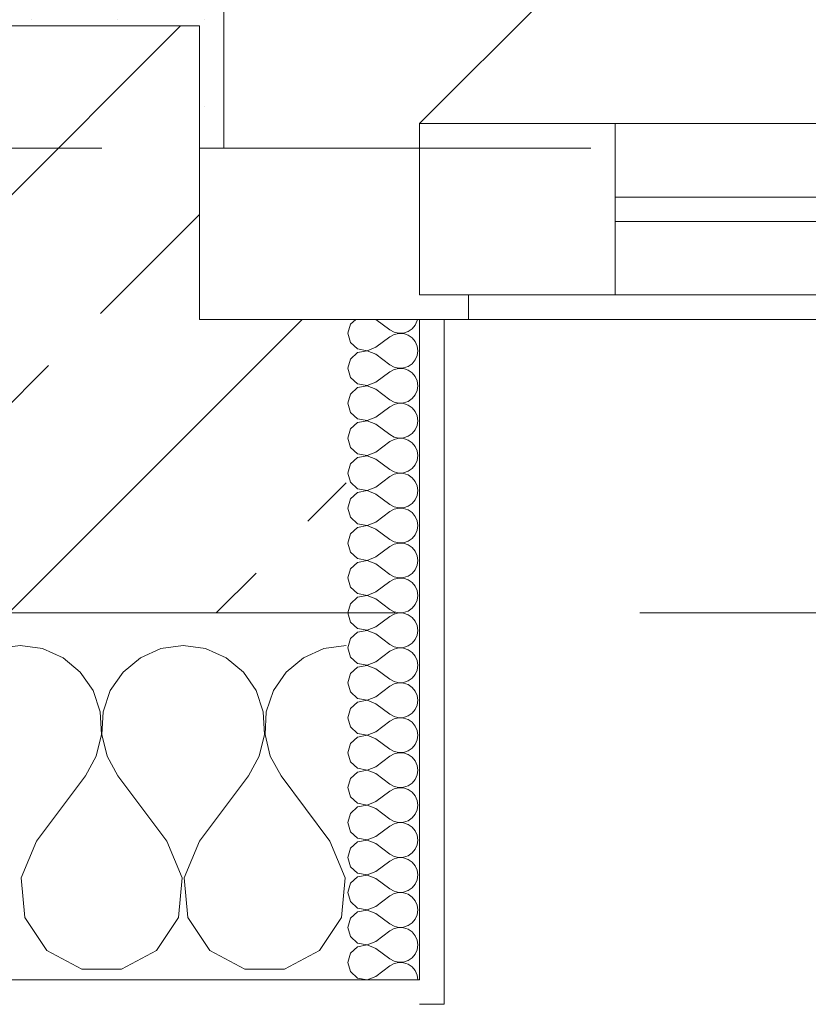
# Model space of a CAD drawing. Header units: metres. Extents: x -4 to 99, y -11 to 17.
# Tile 459 of 656: x 47.866 to 48.189, y -0.155 to 0.247. Entities that reach past the tile are written whole.
import ezdxf

# ---------------------------------------------------------------- set-up
doc = ezdxf.new("R2010")
doc.units = ezdxf.units.M
doc.header["$MEASUREMENT"] = 0
doc.linetypes.add('Strichlinie eng', pattern=[0.115, 0.075, -0.04])
doc.linetypes.add('Untersicht', pattern=[0.1, 0.075, -0.025])
for name, color, linetype in [('152 - Bemaßung_ Beschriftung.Ausbau', 7, 'Continuous'), ('603 - Struktur.Bodenplatte_ Decke Roh', 7, 'Continuous'), ('604 - Struktur.Wand Aussen', 7, 'Continuous'), ('653 - Abdeckung.TB Verkofferung', 7, 'Continuous')]:
    doc.layers.add(name, color=color, linetype=linetype)
doc.styles.add('ERSTELLTER_STIL_2', font='txt')
doc.dimstyles.new('ERSTELLTER_STIL__1', dxfattribs={"dimtxt": 0.1, "dimasz": 0.0532, "dimexe": 0.18, "dimexo": 0.0625, "dimgap": 0, "dimtad": 1, "dimzin": 0, "dimdsep": 46, "dimtxsty": 'ERSTELLTER_STIL_2', "dimblk": 'ARROWHEAD_2', "dimblk1": 'ARROWHEAD_2', "dimblk2": 'ARROWHEAD_2', "dimcen": 0.09, "dimse1": 1, "dimse2": 1, "dimclrd": 7, "dimclre": 7, "dimclrt": 7, "dimazin": 0, "dimtfac": 1, "dimtdec": 4, "dimtmove": 0, "dimatfit": 3, "dimfxl": 1, "dimtolj": 1, "dimtzin": 0, "dimarcsym": 0})
doc.dimstyles.new('ERSTELLTER_STIL__2', dxfattribs={"dimtxt": 0.1, "dimasz": 0.0532, "dimexe": 0.18, "dimexo": 0.0625, "dimgap": 0, "dimtad": 1, "dimtih": 1, "dimtoh": 1, "dimzin": 0, "dimdsep": 46, "dimtxsty": 'ERSTELLTER_STIL_2', "dimblk": 'ARROWHEAD_2', "dimblk1": 'ARROWHEAD_2', "dimblk2": 'ARROWHEAD_2', "dimcen": 0.09, "dimse1": 1, "dimse2": 1, "dimclrd": 7, "dimclre": 7, "dimclrt": 7, "dimazin": 0, "dimtfac": 1, "dimtdec": 4, "dimtmove": 0, "dimatfit": 3, "dimfxl": 1, "dimtolj": 1, "dimtzin": 0, "dimarcsym": 0})
doc.dimstyles.new('ERSTELLTER_STIL__4', dxfattribs={"dimtxt": 0.1, "dimasz": 0.0532, "dimexe": 0.18, "dimexo": 0.0625, "dimgap": 0, "dimtad": 1, "dimzin": 0, "dimdsep": 46, "dimtxsty": 'ERSTELLTER_STIL_2', "dimblk": 'ARROWHEAD_2', "dimblk1": 'ARROWHEAD_2', "dimblk2": 'ARROWHEAD_2', "dimcen": 0.09, "dimse1": 1, "dimse2": 1, "dimclrd": 7, "dimclre": 7, "dimclrt": 7, "dimazin": 0, "dimtfac": 1, "dimtdec": 4, "dimtmove": 2, "dimatfit": 3, "dimfxl": 1, "dimtolj": 1, "dimtzin": 0, "dimarcsym": 0})
pattern_1 = [(0, (0, 0), (0, 0.08660254), [0, -0.05]), (0, (0.025, 0.0433), (0, 0.08660254), [0, -0.05])]
pattern_2 = [(45, (0, 0), (-0.01767767, 0.01767767), [0, -0.025])]

# ---------------------------------------------------------------- blocks, each defined once
blk = doc.blocks.new('*X98')
at = {"layer": '604 - Struktur.Wand Aussen', "color": 7, "linetype": 'Continuous', "lineweight": 5}
for p, q in [((47.86667, -0.00833), (47.85756, -0.0096)), ((47.87578, -0.0096), (47.86667, -0.00833)), ((47.88419, -0.01331), (47.87578, -0.0096)), ((47.92422, -0.0096), (47.91581, -0.01331)), ((47.93333, -0.00833), (47.92422, -0.0096)), ((47.94244, -0.0096), (47.93333, -0.00833)), ((47.95086, -0.01331), (47.94244, -0.0096)), ((47.99089, -0.0096), (47.98248, -0.01331)), ((47.99999, -0.00833), (47.99089, -0.0096)), ((47.89127, -0.01918), (47.88419, -0.01331)), ((47.91581, -0.01331), (47.90873, -0.01918)), ((47.95794, -0.01918), (47.95086, -0.01331)), ((47.98248, -0.01331), (47.97539, -0.01918)), ((47.89648, -0.02676), (47.89127, -0.01918)), ((47.90873, -0.01918), (47.90352, -0.02676)), ((47.96315, -0.02676), (47.95794, -0.01918)), ((47.97539, -0.01918), (47.97019, -0.02676)), ((47.89942, -0.03547), (47.89648, -0.02676)), ((47.90352, -0.02676), (47.90058, -0.03547)), ((47.96609, -0.03547), (47.96315, -0.02676)), ((47.97019, -0.02676), (47.96725, -0.03547)), ((47.89987, -0.04466), (47.89942, -0.03547)), ((47.90058, -0.03547), (47.90013, -0.04466)), ((47.96653, -0.04466), (47.96609, -0.03547)), ((47.96725, -0.03547), (47.9668, -0.04466)), ((47.89778, -0.05362), (47.89987, -0.04466)), ((47.90013, -0.04466), (47.90222, -0.05362)), ((47.96445, -0.05362), (47.96653, -0.04466)), ((47.9668, -0.04466), (47.96888, -0.05362)), ((47.89333, -0.06167), (47.89778, -0.05362)), ((47.90222, -0.05362), (47.90667, -0.06167)), ((47.96, -0.06167), (47.96445, -0.05362)), ((47.96888, -0.05362), (47.97333, -0.06167)), ((47.87333, -0.08833), (47.89333, -0.06167)), ((47.92667, -0.08833), (47.90667, -0.06167)), ((47.94, -0.08833), (47.96, -0.06167)), ((47.99333, -0.08833), (47.97333, -0.06167)), ((47.87333, -0.08833), (47.86705, -0.1033)), ((47.93295, -0.1033), (47.92667, -0.08833)), ((47.94, -0.08833), (47.93371, -0.1033)), ((47.99962, -0.1033), (47.99333, -0.08833)), ((47.86705, -0.1033), (47.86858, -0.11947)), ((47.93142, -0.11947), (47.93295, -0.1033)), ((47.93371, -0.1033), (47.93525, -0.11947)), ((47.99808, -0.11947), (47.99962, -0.1033)), ((47.86858, -0.11947), (47.87757, -0.13299)), ((47.92243, -0.13299), (47.93142, -0.11947)), ((47.93525, -0.11947), (47.94424, -0.13299)), ((47.9891, -0.13299), (47.99808, -0.11947)), ((47.87757, -0.13299), (47.89188, -0.14066)), ((47.90812, -0.14066), (47.92243, -0.13299)), ((47.94424, -0.13299), (47.95855, -0.14066)), ((47.97479, -0.14066), (47.9891, -0.13299)), ((47.89188, -0.14066), (47.90812, -0.14066)), ((47.95855, -0.14066), (47.97479, -0.14066))]:
    blk.add_line(p, q, dxfattribs=at)
blk = doc.blocks.new('*X136')
at = {"layer": '604 - Struktur.Wand Aussen', "color": 7, "linetype": 'Continuous', "lineweight": 5}
for p, q in [((48.00391, 0.125), (48.00177, 0.12304)), ((48.01213, 0.125), (48.01785, 0.12071)), ((48.029, 0.12448), (48.02908, 0.125)), ((48.00177, 0.12304), (48.0007, 0.11929)), ((48.02533, 0.12004), (48.02695, 0.12116)), ((48.02695, 0.12116), (48.02821, 0.12267)), ((48.02821, 0.12267), (48.029, 0.12448)), ((48.0007, 0.11929), (48.00177, 0.11553)), ((48.01213, 0.11357), (48.01785, 0.11786)), ((48.01785, 0.12071), (48.01957, 0.11976)), ((48.01957, 0.11881), (48.01785, 0.11786)), ((48.01957, 0.11976), (48.02149, 0.11931)), ((48.02149, 0.11926), (48.01957, 0.11881)), ((48.02149, 0.11931), (48.02346, 0.11941)), ((48.02346, 0.11916), (48.02149, 0.11926)), ((48.02346, 0.11941), (48.02533, 0.12004)), ((48.02533, 0.11853), (48.02346, 0.11916)), ((48.02695, 0.11742), (48.02533, 0.11853)), ((48.02821, 0.1159), (48.02695, 0.11742)), ((48.00177, 0.11553), (48.00465, 0.1129)), ((48.00465, 0.1129), (48.00849, 0.11217)), ((48.00849, 0.11217), (48.01213, 0.11357)), ((48.029, 0.11409), (48.02821, 0.1159)), ((48.02927, 0.11214), (48.029, 0.11409)), ((48.00177, 0.10876), (48.0007, 0.105)), ((48.00465, 0.11139), (48.00177, 0.10876)), ((48.00849, 0.11211), (48.00465, 0.11139)), ((48.01213, 0.11071), (48.00849, 0.11211)), ((48.01213, 0.11071), (48.01785, 0.10643)), ((48.02821, 0.10839), (48.029, 0.11019)), ((48.029, 0.11019), (48.02927, 0.11214)), ((48.0007, 0.105), (48.00177, 0.10124)), ((48.01785, 0.10643), (48.01957, 0.10547)), ((48.01957, 0.10547), (48.02149, 0.10503)), ((48.02149, 0.10497), (48.01957, 0.10453)), ((48.02149, 0.10503), (48.02346, 0.10512)), ((48.02346, 0.10488), (48.02149, 0.10497)), ((48.02346, 0.10512), (48.02533, 0.10575)), ((48.02533, 0.10425), (48.02346, 0.10488)), ((48.02533, 0.10575), (48.02695, 0.10687)), ((48.02695, 0.10687), (48.02821, 0.10839)), ((48.00177, 0.10124), (48.00465, 0.09861)), ((48.01213, 0.09929), (48.01785, 0.10357)), ((48.01957, 0.10453), (48.01785, 0.10357)), ((48.02695, 0.10313), (48.02533, 0.10425)), ((48.02821, 0.10161), (48.02695, 0.10313)), ((48.029, 0.09981), (48.02821, 0.10161)), ((48.00465, 0.0971), (48.00177, 0.09447)), ((48.00465, 0.09861), (48.00849, 0.09789)), ((48.00849, 0.09783), (48.00465, 0.0971)), ((48.00849, 0.09789), (48.01213, 0.09929)), ((48.01213, 0.09643), (48.00849, 0.09783)), ((48.02927, 0.09786), (48.029, 0.09981)), ((48.029, 0.09591), (48.02927, 0.09786)), ((48.00177, 0.09447), (48.0007, 0.09071)), ((48.01213, 0.09643), (48.01785, 0.09214)), ((48.02533, 0.09147), (48.02695, 0.09258)), ((48.02695, 0.09258), (48.02821, 0.0941)), ((48.02821, 0.0941), (48.029, 0.09591)), ((48.0007, 0.09071), (48.00177, 0.08696)), ((48.01213, 0.085), (48.01785, 0.08929)), ((48.01785, 0.09214), (48.01957, 0.09119)), ((48.01957, 0.09024), (48.01785, 0.08929)), ((48.01957, 0.09119), (48.02149, 0.09074)), ((48.02149, 0.09069), (48.01957, 0.09024)), ((48.02149, 0.09074), (48.02346, 0.09084)), ((48.02346, 0.09059), (48.02149, 0.09069)), ((48.02346, 0.09084), (48.02533, 0.09147)), ((48.02533, 0.08996), (48.02346, 0.09059)), ((48.02695, 0.08884), (48.02533, 0.08996)), ((48.02821, 0.08733), (48.02695, 0.08884)), ((48.00177, 0.08696), (48.00465, 0.08433)), ((48.00849, 0.0836), (48.01213, 0.085)), ((48.029, 0.08552), (48.02821, 0.08733)), ((48.02927, 0.08357), (48.029, 0.08552)), ((48.00465, 0.08282), (48.00177, 0.08018)), ((48.00465, 0.08433), (48.00849, 0.0836)), ((48.00849, 0.08354), (48.00465, 0.08282)), ((48.01213, 0.08214), (48.00849, 0.08354)), ((48.01213, 0.08214), (48.01785, 0.07786)), ((48.02821, 0.07982), (48.029, 0.08162)), ((48.029, 0.08162), (48.02927, 0.08357)), ((48.00177, 0.08018), (48.0007, 0.07643)), ((48.01785, 0.07786), (48.01957, 0.0769)), ((48.01957, 0.0769), (48.02149, 0.07646)), ((48.02149, 0.07646), (48.02346, 0.07655)), ((48.02346, 0.07655), (48.02533, 0.07718)), ((48.02533, 0.07718), (48.02695, 0.0783)), ((48.02695, 0.0783), (48.02821, 0.07982)), ((48.0007, 0.07643), (48.00177, 0.07267)), ((48.00177, 0.07267), (48.00465, 0.07004)), ((48.01213, 0.07071), (48.01785, 0.075)), ((48.01957, 0.07595), (48.01785, 0.075)), ((48.02149, 0.0764), (48.01957, 0.07595)), ((48.02346, 0.0763), (48.02149, 0.0764)), ((48.02533, 0.07567), (48.02346, 0.0763)), ((48.02695, 0.07456), (48.02533, 0.07567)), ((48.02821, 0.07304), (48.02695, 0.07456)), ((48.029, 0.07124), (48.02821, 0.07304)), ((48.00465, 0.06853), (48.00177, 0.0659)), ((48.00465, 0.07004), (48.00849, 0.06931)), ((48.00849, 0.06926), (48.00465, 0.06853)), ((48.00849, 0.06931), (48.01213, 0.07071)), ((48.01213, 0.06786), (48.00849, 0.06926)), ((48.02927, 0.06929), (48.029, 0.07124)), ((48.029, 0.06733), (48.02927, 0.06929)), ((48.00177, 0.0659), (48.0007, 0.06214)), ((48.01213, 0.06786), (48.01785, 0.06357)), ((48.02695, 0.06401), (48.02821, 0.06553)), ((48.02821, 0.06553), (48.029, 0.06733)), ((48.0007, 0.06214), (48.00177, 0.05839)), ((48.01213, 0.05643), (48.01785, 0.06071)), ((48.01785, 0.06357), (48.01957, 0.06262)), ((48.01957, 0.06167), (48.01785, 0.06071)), ((48.01957, 0.06262), (48.02149, 0.06217)), ((48.02149, 0.06211), (48.01957, 0.06167)), ((48.02149, 0.06217), (48.02346, 0.06227)), ((48.02346, 0.06202), (48.02149, 0.06211)), ((48.02346, 0.06227), (48.02533, 0.0629)), ((48.02533, 0.06139), (48.02346, 0.06202)), ((48.02533, 0.0629), (48.02695, 0.06401)), ((48.02695, 0.06027), (48.02533, 0.06139)), ((48.00177, 0.05839), (48.00465, 0.05575)), ((48.00849, 0.05503), (48.01213, 0.05643)), ((48.02821, 0.05876), (48.02695, 0.06027)), ((48.029, 0.05695), (48.02821, 0.05876)), ((48.02927, 0.055), (48.029, 0.05695)), ((48.00465, 0.05425), (48.00177, 0.05161)), ((48.00465, 0.05575), (48.00849, 0.05503)), ((48.00849, 0.05497), (48.00465, 0.05425)), ((48.01213, 0.05357), (48.00849, 0.05497)), ((48.01213, 0.05357), (48.01785, 0.04929)), ((48.02821, 0.05124), (48.029, 0.05305)), ((48.029, 0.05305), (48.02927, 0.055)), ((48.00177, 0.05161), (48.0007, 0.04786)), ((48.01785, 0.04929), (48.01957, 0.04833)), ((48.01957, 0.04833), (48.02149, 0.04789)), ((48.02346, 0.04798), (48.02533, 0.04861)), ((48.02533, 0.04861), (48.02695, 0.04973)), ((48.02695, 0.04973), (48.02821, 0.05124)), ((48.0007, 0.04786), (48.00177, 0.0441)), ((48.01213, 0.04214), (48.01785, 0.04643)), ((48.01957, 0.04738), (48.01785, 0.04643)), ((48.02149, 0.04783), (48.01957, 0.04738)), ((48.02149, 0.04789), (48.02346, 0.04798)), ((48.02346, 0.04773), (48.02149, 0.04783)), ((48.02533, 0.0471), (48.02346, 0.04773)), ((48.02695, 0.04599), (48.02533, 0.0471)), ((48.02821, 0.04447), (48.02695, 0.04599)), ((48.029, 0.04267), (48.02821, 0.04447)), ((48.00177, 0.0441), (48.00465, 0.04147)), ((48.00465, 0.04147), (48.00849, 0.04074)), ((48.00849, 0.04069), (48.00465, 0.03996)), ((48.00849, 0.04074), (48.01213, 0.04214)), ((48.01213, 0.03929), (48.00849, 0.04069)), ((48.02927, 0.04071), (48.029, 0.04267)), ((48.029, 0.03876), (48.02927, 0.04071)), ((48.00177, 0.03733), (48.0007, 0.03357)), ((48.00465, 0.03996), (48.00177, 0.03733)), ((48.01213, 0.03929), (48.01785, 0.035)), ((48.02695, 0.03544), (48.02821, 0.03696)), ((48.02821, 0.03696), (48.029, 0.03876)), ((48.0007, 0.03357), (48.00177, 0.02982)), ((48.01785, 0.035), (48.01957, 0.03405)), ((48.01957, 0.0331), (48.01785, 0.03214)), ((48.01957, 0.03405), (48.02149, 0.0336)), ((48.02149, 0.03354), (48.01957, 0.0331)), ((48.02149, 0.0336), (48.02346, 0.0337)), ((48.02346, 0.03345), (48.02149, 0.03354)), ((48.02346, 0.0337), (48.02533, 0.03433)), ((48.02533, 0.03282), (48.02346, 0.03345)), ((48.02533, 0.03433), (48.02695, 0.03544)), ((48.02695, 0.0317), (48.02533, 0.03282)), ((48.00177, 0.02982), (48.00465, 0.02718)), ((48.01213, 0.02786), (48.01785, 0.03214)), ((48.02821, 0.03018), (48.02695, 0.0317)), ((48.029, 0.02838), (48.02821, 0.03018)), ((48.02927, 0.02643), (48.029, 0.02838)), ((48.00465, 0.02567), (48.00177, 0.02304)), ((48.00465, 0.02718), (48.00849, 0.02646)), ((48.00849, 0.0264), (48.00465, 0.02567)), ((48.00849, 0.02646), (48.01213, 0.02786)), ((48.01213, 0.025), (48.00849, 0.0264)), ((48.01213, 0.025), (48.01785, 0.02071)), ((48.02821, 0.02267), (48.029, 0.02448)), ((48.029, 0.02448), (48.02927, 0.02643)), ((48.00177, 0.02304), (48.0007, 0.01929)), ((48.01785, 0.02071), (48.01957, 0.01976)), ((48.02533, 0.02004), (48.02695, 0.02116)), ((48.02695, 0.02116), (48.02821, 0.02267)), ((48.0007, 0.01929), (48.00177, 0.01553)), ((48.01213, 0.01357), (48.01785, 0.01786)), ((48.01957, 0.01881), (48.01785, 0.01786)), ((48.01957, 0.01976), (48.02149, 0.01931)), ((48.02149, 0.01926), (48.01957, 0.01881)), ((48.02149, 0.01931), (48.02346, 0.01941)), ((48.02346, 0.01916), (48.02149, 0.01926)), ((48.02346, 0.01941), (48.02533, 0.02004)), ((48.02533, 0.01853), (48.02346, 0.01916)), ((48.02695, 0.01742), (48.02533, 0.01853)), ((48.02821, 0.0159), (48.02695, 0.01742)), ((48.00177, 0.01553), (48.00465, 0.0129)), ((48.00465, 0.0129), (48.00849, 0.01217)), ((48.00849, 0.01211), (48.00465, 0.01139)), ((48.00849, 0.01217), (48.01213, 0.01357)), ((48.01213, 0.01071), (48.00849, 0.01211)), ((48.029, 0.01409), (48.02821, 0.0159)), ((48.02927, 0.01214), (48.029, 0.01409)), ((48.029, 0.01019), (48.02927, 0.01214)), ((48.00177, 0.00876), (48.0007, 0.005)), ((48.00465, 0.01139), (48.00177, 0.00876)), ((48.01213, 0.01071), (48.01785, 0.00643)), ((48.02695, 0.00687), (48.02821, 0.00839)), ((48.02821, 0.00839), (48.029, 0.01019)), ((48.0007, 0.005), (48.00177, 0.00124)), ((48.01785, 0.00643), (48.01957, 0.00547)), ((48.01957, 0.00453), (48.01785, 0.00357)), ((48.01957, 0.00547), (48.02149, 0.00503)), ((48.02149, 0.00497), (48.01957, 0.00453)), ((48.02149, 0.00503), (48.02346, 0.00512)), ((48.02346, 0.00488), (48.02149, 0.00497)), ((48.02346, 0.00512), (48.02533, 0.00575)), ((48.02533, 0.00425), (48.02346, 0.00488)), ((48.02533, 0.00575), (48.02695, 0.00687)), ((48.02695, 0.00313), (48.02533, 0.00425)), ((48.00177, 0.00124), (48.00465, -0.00139)), ((48.01213, -0.00071), (48.01785, 0.00357)), ((48.02821, 0.00161), (48.02695, 0.00313)), ((48.029, -0.00019), (48.02821, 0.00161)), ((48.00465, -0.0029), (48.00177, -0.00553)), ((48.00465, -0.00139), (48.00849, -0.00211)), ((48.00849, -0.00217), (48.00465, -0.0029)), ((48.00849, -0.00211), (48.01213, -0.00071)), ((48.01213, -0.00357), (48.00849, -0.00217)), ((48.01213, -0.00357), (48.01785, -0.00786)), ((48.02927, -0.00214), (48.029, -0.00019)), ((48.029, -0.00409), (48.02927, -0.00214)), ((48.00177, -0.00553), (48.0007, -0.00929)), ((48.01785, -0.00786), (48.01957, -0.00881)), ((48.02533, -0.00853), (48.02695, -0.00742)), ((48.02695, -0.00742), (48.02821, -0.0059)), ((48.02821, -0.0059), (48.029, -0.00409)), ((48.0007, -0.00929), (48.00177, -0.01304)), ((48.01213, -0.015), (48.01785, -0.01071)), ((48.01957, -0.00976), (48.01785, -0.01071)), ((48.01957, -0.00881), (48.02149, -0.00926)), ((48.02149, -0.00931), (48.01957, -0.00976)), ((48.02149, -0.00926), (48.02346, -0.00916)), ((48.02346, -0.00941), (48.02149, -0.00931)), ((48.02346, -0.00916), (48.02533, -0.00853)), ((48.02533, -0.01004), (48.02346, -0.00941)), ((48.02695, -0.01116), (48.02533, -0.01004)), ((48.02821, -0.01267), (48.02695, -0.01116)), ((48.00177, -0.01304), (48.00465, -0.01567)), ((48.00465, -0.01567), (48.00849, -0.0164)), ((48.00849, -0.0164), (48.01213, -0.015)), ((48.029, -0.01448), (48.02821, -0.01267)), ((48.02927, -0.01643), (48.029, -0.01448)), ((48.00177, -0.01982), (48.0007, -0.02357)), ((48.00465, -0.01718), (48.00177, -0.01982)), ((48.00849, -0.01646), (48.00465, -0.01718)), ((48.01213, -0.01786), (48.00849, -0.01646)), ((48.01213, -0.01786), (48.01785, -0.02214)), ((48.02821, -0.02018), (48.029, -0.01838)), ((48.029, -0.01838), (48.02927, -0.01643)), ((48.0007, -0.02357), (48.00177, -0.02733)), ((48.01785, -0.02214), (48.01957, -0.0231)), ((48.01957, -0.02405), (48.01785, -0.025)), ((48.01957, -0.0231), (48.02149, -0.02354)), ((48.02149, -0.0236), (48.01957, -0.02405)), ((48.02149, -0.02354), (48.02346, -0.02345)), ((48.02346, -0.0237), (48.02149, -0.0236)), ((48.02346, -0.02345), (48.02533, -0.02282)), ((48.02533, -0.02433), (48.02346, -0.0237)), ((48.02533, -0.02282), (48.02695, -0.0217)), ((48.02695, -0.0217), (48.02821, -0.02018)), ((48.00177, -0.02733), (48.00465, -0.02996)), ((48.01213, -0.02929), (48.01785, -0.025)), ((48.02695, -0.02544), (48.02533, -0.02433)), ((48.02821, -0.02696), (48.02695, -0.02544)), ((48.029, -0.02876), (48.02821, -0.02696)), ((48.00465, -0.03147), (48.00177, -0.0341)), ((48.00465, -0.02996), (48.00849, -0.03069)), ((48.00849, -0.03074), (48.00465, -0.03147)), ((48.00849, -0.03069), (48.01213, -0.02929)), ((48.01213, -0.03214), (48.00849, -0.03074)), ((48.01213, -0.03214), (48.01785, -0.03643)), ((48.02927, -0.03071), (48.029, -0.02876)), ((48.029, -0.03267), (48.02927, -0.03071)), ((48.00177, -0.0341), (48.0007, -0.03786)), ((48.02533, -0.0371), (48.02695, -0.03599)), ((48.02695, -0.03599), (48.02821, -0.03447)), ((48.02821, -0.03447), (48.029, -0.03267)), ((48.0007, -0.03786), (48.00177, -0.04161)), ((48.01213, -0.04357), (48.01785, -0.03929)), ((48.01785, -0.03643), (48.01957, -0.03738)), ((48.01957, -0.03833), (48.01785, -0.03929)), ((48.01957, -0.03738), (48.02149, -0.03783)), ((48.02149, -0.03789), (48.01957, -0.03833)), ((48.02149, -0.03783), (48.02346, -0.03773)), ((48.02346, -0.03798), (48.02149, -0.03789)), ((48.02346, -0.03773), (48.02533, -0.0371)), ((48.02533, -0.03861), (48.02346, -0.03798)), ((48.02695, -0.03973), (48.02533, -0.03861)), ((48.02821, -0.04124), (48.02695, -0.03973)), ((48.00177, -0.04161), (48.00465, -0.04425)), ((48.00465, -0.04425), (48.00849, -0.04497)), ((48.00849, -0.04497), (48.01213, -0.04357)), ((48.029, -0.04305), (48.02821, -0.04124)), ((48.02927, -0.045), (48.029, -0.04305)), ((48.00465, -0.04575), (48.00177, -0.04839)), ((48.00849, -0.04503), (48.00465, -0.04575)), ((48.01213, -0.04643), (48.00849, -0.04503)), ((48.01213, -0.04643), (48.01785, -0.05071)), ((48.02821, -0.04876), (48.029, -0.04695)), ((48.029, -0.04695), (48.02927, -0.045)), ((48.00177, -0.04839), (48.0007, -0.05214)), ((48.0007, -0.05214), (48.00177, -0.0559)), ((48.01785, -0.05071), (48.01957, -0.05167)), ((48.01957, -0.05167), (48.02149, -0.05211)), ((48.02149, -0.05217), (48.01957, -0.05262)), ((48.02149, -0.05211), (48.02346, -0.05202)), ((48.02346, -0.05227), (48.02149, -0.05217)), ((48.02346, -0.05202), (48.02533, -0.05139)), ((48.02533, -0.0529), (48.02346, -0.05227)), ((48.02533, -0.05139), (48.02695, -0.05027)), ((48.02695, -0.05027), (48.02821, -0.04876)), ((48.00177, -0.0559), (48.00465, -0.05853)), ((48.01213, -0.05786), (48.01785, -0.05357)), ((48.01957, -0.05262), (48.01785, -0.05357)), ((48.02695, -0.05401), (48.02533, -0.0529)), ((48.02821, -0.05553), (48.02695, -0.05401)), ((48.029, -0.05733), (48.02821, -0.05553)), ((48.00465, -0.06004), (48.00177, -0.06267)), ((48.00465, -0.05853), (48.00849, -0.05926)), ((48.00849, -0.05931), (48.00465, -0.06004)), ((48.00849, -0.05926), (48.01213, -0.05786)), ((48.01213, -0.06071), (48.00849, -0.05931)), ((48.02927, -0.05929), (48.029, -0.05733)), ((48.029, -0.06124), (48.02927, -0.05929)), ((48.00177, -0.06267), (48.0007, -0.06643)), ((48.01213, -0.06071), (48.01785, -0.065)), ((48.02695, -0.06456), (48.02821, -0.06304)), ((48.02821, -0.06304), (48.029, -0.06124)), ((48.0007, -0.06643), (48.00177, -0.07018)), ((48.01213, -0.07214), (48.01785, -0.06786)), ((48.01785, -0.065), (48.01957, -0.06595)), ((48.01957, -0.0669), (48.01785, -0.06786)), ((48.01957, -0.06595), (48.02149, -0.0664)), ((48.02149, -0.06646), (48.01957, -0.0669)), ((48.02149, -0.0664), (48.02346, -0.0663)), ((48.02346, -0.06655), (48.02149, -0.06646)), ((48.02346, -0.0663), (48.02533, -0.06567)), ((48.02533, -0.06718), (48.02346, -0.06655)), ((48.02533, -0.06567), (48.02695, -0.06456)), ((48.02695, -0.0683), (48.02533, -0.06718)), ((48.02821, -0.06982), (48.02695, -0.0683)), ((48.00177, -0.07018), (48.00465, -0.07282)), ((48.00849, -0.07354), (48.01213, -0.07214)), ((48.029, -0.07162), (48.02821, -0.06982)), ((48.02927, -0.07357), (48.029, -0.07162)), ((48.00465, -0.07433), (48.00177, -0.07696)), ((48.00465, -0.07282), (48.00849, -0.07354)), ((48.00849, -0.0736), (48.00465, -0.07433)), ((48.01213, -0.075), (48.00849, -0.0736)), ((48.01213, -0.075), (48.01785, -0.07929)), ((48.02821, -0.07733), (48.029, -0.07552)), ((48.029, -0.07552), (48.02927, -0.07357)), ((48.00177, -0.07696), (48.0007, -0.08071)), ((48.01785, -0.07929), (48.01957, -0.08024)), ((48.01957, -0.08024), (48.02149, -0.08069)), ((48.02346, -0.08059), (48.02533, -0.07996)), ((48.02533, -0.07996), (48.02695, -0.07884)), ((48.02695, -0.07884), (48.02821, -0.07733)), ((48.0007, -0.08071), (48.00177, -0.08447)), ((48.00177, -0.08447), (48.00465, -0.0871)), ((48.01213, -0.08643), (48.01785, -0.08214)), ((48.01957, -0.08119), (48.01785, -0.08214)), ((48.02149, -0.08074), (48.01957, -0.08119)), ((48.02149, -0.08069), (48.02346, -0.08059)), ((48.02346, -0.08084), (48.02149, -0.08074)), ((48.02533, -0.08147), (48.02346, -0.08084)), ((48.02695, -0.08258), (48.02533, -0.08147)), ((48.02821, -0.0841), (48.02695, -0.08258)), ((48.029, -0.08591), (48.02821, -0.0841)), ((48.00465, -0.0871), (48.00849, -0.08783)), ((48.00849, -0.08789), (48.00465, -0.08861)), ((48.00849, -0.08783), (48.01213, -0.08643)), ((48.01213, -0.08929), (48.00849, -0.08789)), ((48.02927, -0.08786), (48.029, -0.08591)), ((48.029, -0.08981), (48.02927, -0.08786)), ((48.00177, -0.09124), (48.0007, -0.095)), ((48.00465, -0.08861), (48.00177, -0.09124)), ((48.01213, -0.08929), (48.01785, -0.09357)), ((48.02695, -0.09313), (48.02821, -0.09161)), ((48.02821, -0.09161), (48.029, -0.08981)), ((48.0007, -0.095), (48.00177, -0.09876)), ((48.01213, -0.10071), (48.01785, -0.09643)), ((48.01785, -0.09357), (48.01957, -0.09453)), ((48.01957, -0.09547), (48.01785, -0.09643)), ((48.01957, -0.09453), (48.02149, -0.09497)), ((48.02149, -0.09503), (48.01957, -0.09547)), ((48.02149, -0.09497), (48.02346, -0.09488)), ((48.02346, -0.09512), (48.02149, -0.09503)), ((48.02346, -0.09488), (48.02533, -0.09425)), ((48.02533, -0.09575), (48.02346, -0.09512)), ((48.02533, -0.09425), (48.02695, -0.09313)), ((48.02695, -0.09687), (48.02533, -0.09575)), ((48.00177, -0.09876), (48.00465, -0.10139)), ((48.02821, -0.09839), (48.02695, -0.09687)), ((48.029, -0.10019), (48.02821, -0.09839)), ((48.02927, -0.10214), (48.029, -0.10019)), ((48.00465, -0.1029), (48.00177, -0.10553)), ((48.00465, -0.10139), (48.00849, -0.10211)), ((48.00849, -0.10217), (48.00465, -0.1029)), ((48.00849, -0.10211), (48.01213, -0.10071)), ((48.01213, -0.10357), (48.00849, -0.10217)), ((48.01213, -0.10357), (48.01785, -0.10786)), ((48.02821, -0.1059), (48.029, -0.10409)), ((48.029, -0.10409), (48.02927, -0.10214)), ((48.00177, -0.10553), (48.0007, -0.10929)), ((48.01785, -0.10786), (48.01957, -0.10881)), ((48.02346, -0.10916), (48.02533, -0.10853)), ((48.02533, -0.10853), (48.02695, -0.10742)), ((48.02695, -0.10742), (48.02821, -0.1059)), ((48.0007, -0.10929), (48.00177, -0.11304)), ((48.01213, -0.115), (48.01785, -0.11071)), ((48.01957, -0.10976), (48.01785, -0.11071)), ((48.01957, -0.10881), (48.02149, -0.10926)), ((48.02149, -0.10931), (48.01957, -0.10976)), ((48.02149, -0.10926), (48.02346, -0.10916)), ((48.02346, -0.10941), (48.02149, -0.10931)), ((48.02533, -0.11004), (48.02346, -0.10941)), ((48.02695, -0.11116), (48.02533, -0.11004)), ((48.02821, -0.11267), (48.02695, -0.11116)), ((48.029, -0.11448), (48.02821, -0.11267)), ((48.00177, -0.11304), (48.00465, -0.11567)), ((48.00465, -0.11567), (48.00849, -0.1164)), ((48.00849, -0.11646), (48.00465, -0.11718)), ((48.00849, -0.1164), (48.01213, -0.115)), ((48.01213, -0.11786), (48.00849, -0.11646)), ((48.02927, -0.11643), (48.029, -0.11448)), ((48.029, -0.11838), (48.02927, -0.11643)), ((48.00177, -0.11982), (48.0007, -0.12357)), ((48.00465, -0.11718), (48.00177, -0.11982)), ((48.01213, -0.11786), (48.01785, -0.12214)), ((48.02695, -0.1217), (48.02821, -0.12018)), ((48.02821, -0.12018), (48.029, -0.11838)), ((48.0007, -0.12357), (48.00177, -0.12733)), ((48.01785, -0.12214), (48.01957, -0.1231)), ((48.01957, -0.12405), (48.01785, -0.125)), ((48.01957, -0.1231), (48.02149, -0.12354)), ((48.02149, -0.1236), (48.01957, -0.12405)), ((48.02149, -0.12354), (48.02346, -0.12345)), ((48.02346, -0.1237), (48.02149, -0.1236)), ((48.02346, -0.12345), (48.02533, -0.12282)), ((48.02533, -0.12433), (48.02346, -0.1237)), ((48.02533, -0.12282), (48.02695, -0.1217)), ((48.02695, -0.12544), (48.02533, -0.12433)), ((48.00177, -0.12733), (48.00465, -0.12996)), ((48.01213, -0.12929), (48.01785, -0.125)), ((48.02821, -0.12696), (48.02695, -0.12544)), ((48.029, -0.12876), (48.02821, -0.12696)), ((48.02927, -0.13071), (48.029, -0.12876)), ((48.00465, -0.13147), (48.00177, -0.1341)), ((48.00465, -0.12996), (48.00849, -0.13069)), ((48.00849, -0.13074), (48.00465, -0.13147)), ((48.00849, -0.13069), (48.01213, -0.12929)), ((48.01213, -0.13214), (48.00849, -0.13074)), ((48.01213, -0.13214), (48.01785, -0.13643)), ((48.02821, -0.13447), (48.029, -0.13267)), ((48.029, -0.13267), (48.02927, -0.13071)), ((48.00177, -0.1341), (48.0007, -0.13786)), ((48.01785, -0.13643), (48.01957, -0.13738)), ((48.02533, -0.1371), (48.02695, -0.13599)), ((48.02695, -0.13599), (48.02821, -0.13447)), ((48.0007, -0.13786), (48.00177, -0.14161)), ((48.01213, -0.14357), (48.01785, -0.13929)), ((48.01957, -0.13833), (48.01785, -0.13929)), ((48.01957, -0.13738), (48.02149, -0.13783)), ((48.02149, -0.13789), (48.01957, -0.13833)), ((48.02149, -0.13783), (48.02346, -0.13773)), ((48.02346, -0.13798), (48.02149, -0.13789)), ((48.02346, -0.13773), (48.02533, -0.1371)), ((48.02533, -0.13861), (48.02346, -0.13798)), ((48.02695, -0.13973), (48.02533, -0.13861)), ((48.02821, -0.14124), (48.02695, -0.13973)), ((48.00177, -0.14161), (48.00465, -0.14425)), ((48.00465, -0.14425), (48.00849, -0.14497)), ((48.00849, -0.14497), (48.01213, -0.14357)), ((48.029, -0.14305), (48.02821, -0.14124)), ((48.02927, -0.145), (48.029, -0.14305))]:
    blk.add_line(p, q, dxfattribs=at)
blk = doc.blocks.new('*D363')
at = {"layer": '152 - Bemaßung_ Beschriftung.Ausbau', "color": 7, "linetype": 'Continuous', "lineweight": 5}
for p, q in [((-1.675, 0.005), (-1.675, 0.245)), ((-1.71, 0.02521), (-1.64, -0.01521)), ((-1.6225, 0.005), (-1.7275, 0.005)), ((-1.675, -0.145), (-1.675, 0.005)), ((-1.71, -0.12479), (-1.64, -0.16521)), ((-1.6225, -0.145), (-1.7275, -0.145)), ((-1.675, -0.17923), (-1.675, -0.145))]:
    blk.add_line(p, q, dxfattribs=at)
at = {"layer": '152 - Bemaßung_ Beschriftung.Ausbau', "color": 7, "lineweight": 5, "insert": (-1.68664, -0.14589), "char_height": 0.1, "attachment_point": 7, "rotation": 90, "style": 'ERSTELLTER_STIL_2'}
blk.add_mtext('\\A1;{\\pql;\\fArial|b0|i0|c0|p38;15}', dxfattribs=at)
blk = doc.blocks.new('ARROWHEAD_2')
at = {"color": 0, "linetype": 'Continuous', "lineweight": 0}
for p, q in [((-0.3781, -0.655), (0.3781, 0.655)), ((0, 0), (-1, 0))]:
    blk.add_line(p, q, dxfattribs=at)
blk = doc.blocks.new('*D364')
at = {"layer": '152 - Bemaßung_ Beschriftung.Ausbau', "color": 7, "linetype": 'Continuous', "lineweight": 5}
blk.add_line((-1.71, 0.02521), (-1.64, -0.01521), dxfattribs=at)
blk = doc.blocks.new('*D369')
at = {"layer": '152 - Bemaßung_ Beschriftung.Ausbau', "color": 7, "linetype": 'Continuous', "lineweight": 5}
for p, q in [((-2.175, 0.005), (-2.175, 0.245)), ((-2.21, 0.02521), (-2.14, -0.01521)), ((-2.1225, 0.005), (-2.2275, 0.005)), ((-2.175, -0.145), (-2.175, 0.005)), ((-2.21, -0.12479), (-2.14, -0.16521)), ((-2.1225, -0.145), (-2.2275, -0.145)), ((-2.175, -0.17923), (-2.175, -0.145))]:
    blk.add_line(p, q, dxfattribs=at)
at = {"layer": '152 - Bemaßung_ Beschriftung.Ausbau', "color": 7, "lineweight": 5, "insert": (-2.1845, -0.14511), "char_height": 0.1, "attachment_point": 7, "rotation": 90, "style": 'ERSTELLTER_STIL_2'}
blk.add_mtext('\\A1;{\\pql;\\fArial|b0|i0|c0|p38;15}', dxfattribs=at)
blk = doc.blocks.new('*D370')
at = {"layer": '152 - Bemaßung_ Beschriftung.Ausbau', "color": 7, "linetype": 'Continuous', "lineweight": 5}
for p, q in [((-2.21, 0.27019), (-2.14, 0.22978)), ((-2.14, 0.22479), (-2.21, 0.26521)), ((-2.1225, 0.245), (-2.2275, 0.245)), ((-2.175, 0.005), (-2.175, 0.245)), ((-2.21, 0.02521), (-2.14, -0.01521))]:
    blk.add_line(p, q, dxfattribs=at)
at = {"layer": '152 - Bemaßung_ Beschriftung.Ausbau', "color": 7, "lineweight": 5, "insert": (-2.195, 0.04911), "char_height": 0.1, "attachment_point": 7, "rotation": 90, "style": 'ERSTELLTER_STIL_2'}
blk.add_mtext('\\A1;{\\pql;\\fArial|b0|i0|c0|p38;24}', dxfattribs=at)
blk = doc.blocks.new('*D412')
at = {"layer": '152 - Bemaßung_ Beschriftung.Ausbau', "color": 7, "linetype": 'Continuous', "lineweight": 5}
for p, q in [((46.78, -4.1125), (46.78, -4.0075)), ((47.93999, -4.1125), (47.93999, -4.0075)), ((46.80021, -4.025), (46.75979, -4.095)), ((47.9602, -4.025), (47.91978, -4.095)), ((46.78, -4.06), (47.93999, -4.06))]:
    blk.add_line(p, q, dxfattribs=at)
at = {"layer": '152 - Bemaßung_ Beschriftung.Ausbau', "color": 7, "lineweight": 5, "insert": (47.22697, -4.04), "char_height": 0.1, "attachment_point": 7, "style": 'ERSTELLTER_STIL_2'}
blk.add_mtext('\\A1;{\\pql;\\fArial|b0|i0|c0|p38;1,16}', dxfattribs=at)
blk = doc.blocks.new('*D413')
at = {"layer": '152 - Bemaßung_ Beschriftung.Ausbau', "color": 7, "linetype": 'Continuous', "lineweight": 5}
for p, q in [((47.93999, -4.1125), (47.93999, -4.0075)), ((50.33999, -4.1125), (50.33999, -4.0075)), ((47.9602, -4.025), (47.91978, -4.095)), ((50.3602, -4.025), (50.31978, -4.095)), ((47.93999, -4.06), (50.33999, -4.06))]:
    blk.add_line(p, q, dxfattribs=at)
at = {"layer": '152 - Bemaßung_ Beschriftung.Ausbau', "color": 7, "lineweight": 5, "char_height": 0.1, "attachment_point": 7, "style": 'ERSTELLTER_STIL_2'}
for s, insert in [('\\A1;{\\pql;\\fArial|b0|i0|c0|p38;2,40}', (49.00696, -4.04)), ('\\A1;{\\pql;\\fArial|b0|i0|c0|p38;2,01}', (49.00696, -4.18))]:
    blk.add_mtext(s, dxfattribs=dict(at, insert=insert))
blk = doc.blocks.new('*D447')
at = {"layer": '152 - Bemaßung_ Beschriftung.Ausbau', "color": 7, "linetype": 'Continuous', "lineweight": 5}
for p, q in [((47.56749, -4.6125), (47.56749, -4.5075)), ((50.85, -4.6125), (50.85, -4.5075)), ((47.5877, -4.525), (47.54728, -4.595)), ((50.87021, -4.525), (50.82979, -4.595)), ((47.56749, -4.56), (50.85, -4.56))]:
    blk.add_line(p, q, dxfattribs=at)
at = {"layer": '152 - Bemaßung_ Beschriftung.Ausbau', "color": 7, "lineweight": 5, "char_height": 0.1, "attachment_point": 7, "style": 'ERSTELLTER_STIL_2'}
for s, insert in [('\\A1;{\\pql;\\fArial|b0|i0|c0|p38;16\\fArial|b0|i0|c0|p38;\\A1{\\H.66x;\\S75^  ;}}', (47.58772, -4.54165)), ('\\A1;{\\pql;\\fArial|b0|i0|c0|p38;3,28\\fArial|b0|i0|c0|p38;\\A1{\\H.66x;\\S25^  ;}}', (49.07572, -4.55941)), ('\\A1;{\\pql;\\fArial|b0|i0|c0|p38;17}', (50.678, -4.54))]:
    blk.add_mtext(s, dxfattribs=dict(at, insert=insert))
blk = doc.blocks.new('*D486')
at = {"layer": '152 - Bemaßung_ Beschriftung.Ausbau', "color": 7, "linetype": 'Continuous', "lineweight": 5}
for p, q in [((47.47999, -5.1125), (47.47999, -5.0075)), ((50.77999, -5.1125), (50.77999, -5.0075)), ((47.5002, -5.025), (47.45978, -5.095)), ((50.8002, -5.025), (50.75978, -5.095)), ((47.47999, -5.06), (50.77999, -5.06))]:
    blk.add_line(p, q, dxfattribs=at)
at = {"layer": '152 - Bemaßung_ Beschriftung.Ausbau', "color": 7, "lineweight": 5, "insert": (48.99696, -5.04), "char_height": 0.1, "attachment_point": 7, "style": 'ERSTELLTER_STIL_2'}
blk.add_mtext('\\A1;{\\pql;\\fArial|b0|i0|c0|p38;3,30}', dxfattribs=at)
blk = doc.blocks.new('*D497')
at = {"layer": '152 - Bemaßung_ Beschriftung.Ausbau', "color": 7, "linetype": 'Continuous', "lineweight": 5}
for p, q in [((-0.165, -5.6125), (-0.165, -5.5075)), ((62.42503, -5.6125), (62.42503, -5.5075)), ((-0.14479, -5.525), (-0.18521, -5.595)), ((62.40482, -5.595), (62.44523, -5.525)), ((-0.19923, -5.56), (-0.165, -5.56)), ((-0.165, -5.56), (62.42503, -5.56)), ((62.42503, -5.56), (62.45926, -5.56))]:
    blk.add_line(p, q, dxfattribs=at)
at = {"layer": '152 - Bemaßung_ Beschriftung.Ausbau', "color": 7, "lineweight": 5, "insert": (30.95904, -5.54), "char_height": 0.1, "attachment_point": 7, "style": 'ERSTELLTER_STIL_2'}
blk.add_mtext('\\A1;{\\pql;\\fArial|b0|i0|c0|p38;62,59}', dxfattribs=at)

msp = doc.modelspace()

# ---------------------------------------------------------------- hatches: boundary and pattern name
at = {"layer": '604 - Struktur.Wand Aussen', "linetype": 'Continuous', "lineweight": 0, "true_color": 0x000000}
h = msp.add_hatch(dxfattribs=at)
h.set_pattern_fill('Gips_0001', color=18, style=0, pattern_type=2)
h.set_pattern_definition(pattern_2)
h.paths.add_polyline_path([(47.93999, 0.255), (47.48999, 0.255), (47.48999, 0.245), (47.93999, 0.245)])
h = msp.add_hatch(dxfattribs=at)
h.set_pattern_fill('Gips_0001', color=18, style=0, pattern_type=2)
h.set_pattern_definition(pattern_2)
h.paths.add_polyline_path([(47.93999, 0.255), (47.93999, 0.195), (47.94999, 0.195), (47.94999, 0.255)])
h = msp.add_hatch(dxfattribs=at)
h.set_pattern_fill('Beton__Stahlbeton_0001', color=18, style=0, pattern_type=2)
h.set_pattern_definition([(45, (0, 0), (-0.0848528, 0.0848528), []), (45, (-0.04243, 0.04243), (-0.0848528, 0.0848528), [0.09, -0.03])])
h.paths.add_polyline_path([(46.72, 0.125), (46.72, 0.005), (47.99999, 0.005), (47.99999, 0.125), (47.93999, 0.125), (47.93999, 0.195), (47.93999, 0.245), (46.78, 0.245), (46.78, 0.195), (46.78, 0.125)])
h = msp.add_hatch(dxfattribs=at)
h.set_pattern_fill('Verputz_0001', color=18, style=0, pattern_type=2)
h.set_pattern_definition(pattern_1)
h.paths.add_polyline_path([(48.03999, 0.125), (48.02999, 0.125), (48.02999, -0.155), (48.03999, -0.155)])
h = msp.add_hatch(dxfattribs=at)
h.set_pattern_fill('Verputz_0001', color=18, style=0, pattern_type=2)
h.set_pattern_definition(pattern_1)
h.paths.add_polyline_path([(46.69, -0.145), (46.69, -0.155), (48.02999, -0.155), (48.02999, -0.145)])

# ---------------------------------------------------------------- linework, layer by layer
at = {"layer": '603 - Struktur.Bodenplatte_ Decke Roh', "color": 7, "linetype": 'Strichlinie eng', "lineweight": 9, "flags": 128}
msp.add_lwpolyline([(55.21999, 0.005), (43.73, 0.005)], dxfattribs=at)
at = {"layer": '604 - Struktur.Wand Aussen', "color": 7, "linetype": 'Continuous', "lineweight": 9}
msp.add_line((48.02999, 0.205), (48.44718, 0.62219), dxfattribs=at)
at = {"layer": '604 - Struktur.Wand Aussen', "color": 7, "linetype": 'Continuous', "lineweight": 5}
for p, q in [((47.94999, 0.245), (47.94999, 0.255)), ((47.94999, 0.245), (47.94999, 0.255)), ((47.94999, 0.195), (47.94999, 0.245)), ((47.94999, 0.195), (47.94999, 0.245)), ((47.93999, 0.195), (47.94999, 0.195)), ((47.93999, 0.195), (47.94999, 0.195)), ((47.93999, 0.195), (47.94999, 0.195)), ((47.99999, 0.125), (48.02999, 0.125)), ((47.99999, 0.125), (48.02999, 0.125)), ((47.99999, 0.125), (48.02999, 0.125)), ((48.02999, 0.125), (48.03999, 0.125)), ((48.02999, 0.125), (48.02999, -0.145)), ((48.02999, -0.145), (48.02999, 0.125)), ((48.02999, 0.125), (48.03999, 0.125)), ((48.02999, 0.125), (48.03999, 0.125)), ((48.03999, 0.005), (48.03999, 0.125)), ((48.03999, 0.005), (48.03999, 0.125)), ((48.03999, -0.005), (48.03999, 0.005)), ((48.03999, -0.005), (48.03999, 0.005)), ((48.03999, -0.145), (48.03999, -0.005)), ((48.03999, -0.145), (48.03999, -0.005)), ((46.72, -0.145), (47.99999, -0.145)), ((47.99999, -0.145), (48.02999, -0.145)), ((48.03999, -0.155), (48.03999, -0.145)), ((48.03999, -0.155), (48.03999, -0.145)), ((48.02999, -0.155), (48.03999, -0.155))]:
    msp.add_line(p, q, dxfattribs=at)
at = {"layer": '604 - Struktur.Wand Aussen', "color": 7, "linetype": 'Continuous', "lineweight": 13}
for p, q in [((47.93999, 0.245), (46.78, 0.245)), ((47.93999, 0.245), (47.93999, 0.195)), ((48.02999, 0.135), (48.02999, 0.205)), ((48.02999, 0.205), (48.10999, 0.205)), ((48.10999, 0.205), (48.53999, 0.205)), ((48.10999, 0.205), (48.10999, 0.135)), ((47.93999, 0.125), (47.93999, 0.195)), ((47.93999, 0.195), (48.02999, 0.195)), ((47.93999, 0.125), (47.93999, 0.195)), ((47.93999, 0.125), (47.93999, 0.195)), ((48.02999, 0.195), (48.02999, 0.135)), ((48.10999, 0.175), (48.53999, 0.175)), ((48.53999, 0.165), (48.10999, 0.165)), ((48.02999, 0.135), (48.04999, 0.135)), ((48.10999, 0.135), (48.02999, 0.135)), ((48.04999, 0.135), (48.04999, 0.125)), ((48.53999, 0.135), (48.10999, 0.135)), ((47.93999, 0.125), (47.99999, 0.125)), ((48.04999, 0.125), (47.93999, 0.125)), ((47.93999, 0.125), (47.99999, 0.125)), ((47.93999, 0.125), (47.99999, 0.125)), ((48.59999, 0.125), (48.04999, 0.125)), ((46.72, 0.005), (47.99999, 0.005))]:
    msp.add_line(p, q, dxfattribs=at)
at = {"layer": '653 - Abdeckung.TB Verkofferung', "color": 7, "linetype": 'Untersicht', "lineweight": 9}
msp.add_line((47.4, 0.19498), (50.85, 0.19498), dxfattribs=at)

# ---------------------------------------------------------------- block references
at = {"layer": '604 - Struktur.Wand Aussen', "color": 7, "lineweight": 18}
for name in ['*X136', '*X98']:
    msp.add_blockref(name, (0, 0), dxfattribs=at)

# ---------------------------------------------------------------- dimensions: what is measured, and where the dimension line sits
at = {"layer": '152 - Bemaßung_ Beschriftung.Ausbau', "color": 7, "linetype": 'Continuous', "lineweight": 5}
for base, p1, p2, picture, middle in [((50.85, -4.56), (47.56749, 0.70998), (50.85, 3.25249), '*D447', (49.37877, -4.49)), ((50.77999, -5.06), (47.47999, 0.69998), (50.77999, 0.69998), '*D486', (49.12684, -4.99)), ((47.93999, -4.06), (46.78, 0.125), (47.93999, 0.125), '*D412', (47.35685, -3.99)), ((50.33999, -4.06), (47.93999, 0.125), (50.33999, 0.125), '*D413', (49.13684, -3.99)), ((62.42503, -5.56), (-0.165, -0.145), (62.42503, -0.145), '*D497', (31.12704, -5.49))]:
    dim = msp.add_linear_dim(base=base, p1=p1, p2=p2, dimstyle='ERSTELLTER_STIL__2', dxfattribs=at)
    dim.commit()
    dim.dimension.update_dxf_attribs({"geometry": picture, "text_midpoint": middle, "dimtype": 160})
for base, p1, p2, dimstyle, picture, middle in [((-2.175, 0.245), (62.27503, 0.005), (0.36999, 0.245), 'ERSTELLTER_STIL__1', '*D370', (-2.245, 0.12535)), ((-2.175, 0.005), (-0.165, -0.145), (62.27503, 0.005), 'ERSTELLTER_STIL__4', '*D369', (-2.2345, -0.06888)), ((-1.675, 0.005), (-0.165, -0.145), (62.27503, 0.005), 'ERSTELLTER_STIL__4', '*D363', (-1.73664, -0.06965)), ((-1.675, 0.005), (62.275025, 0.005), (-0.015, 0.005), 'ERSTELLTER_STIL__1', '*D364', (-1.7450000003, 0.001853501))]:
    dim = msp.add_linear_dim(base=base, p1=p1, p2=p2, angle=90, dimstyle=dimstyle, dxfattribs=at)
    dim.commit()
    dim.dimension.update_dxf_attribs({"geometry": picture, "text_midpoint": middle, "dimtype": 160, "text_rotation": 90})

doc.saveas('drawing.dxf')
